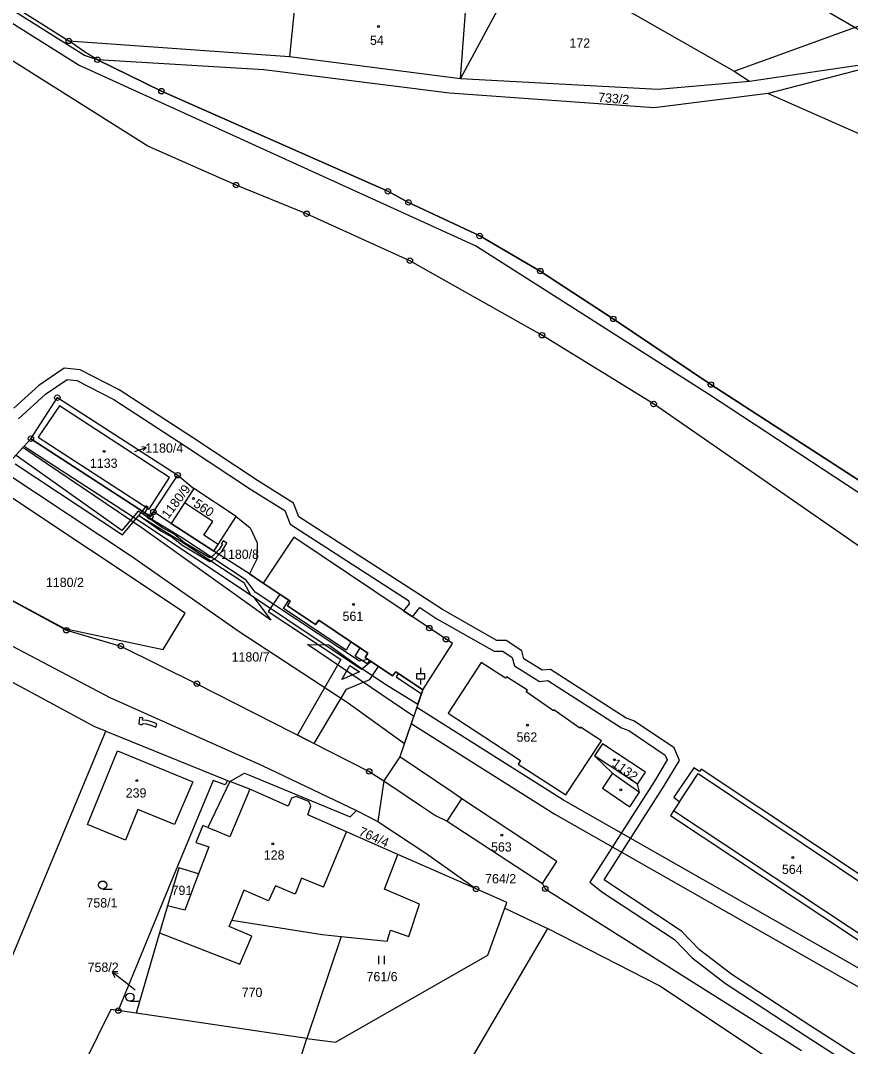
# Model space of a CAD drawing. Extents: x -680203 to -673936, y -1102717 to -1093650.
# Drawn here: x -677931.4 to -677779.2, y -1098391 to -1098202.7 of the extents above; entities that cross this region are included whole.
import ezdxf

# ---------------------------------------------------------------- set-up
doc = ezdxf.new("R2010")
doc.units = 0
for name, color, linetype in [('SOxx02xx_Koleje_param další_Popis10', 7, 'Continuous'), ('SOxx02xx_Staničení_Popis10', 7, 'Continuous'), ('SOxxxxxx_Koleje_hlavní_body_Popis10', 7, 'Continuous'), ('SOxxxxxx_Koleje_LN_parametry_Popis10', 7, 'Continuous'), ('SOxxxxxx_Koleje_param další_Popis10', 7, 'Continuous'), ('SOxxxxxx_Osa_bod_P', 7, 'Continuous'), ('SOxxxxxx_Staničení_Popis10', 7, 'Continuous'), ('x_prac', 7, 'Continuous')]:
    doc.layers.add(name, color=color, linetype=linetype)

msp = doc.modelspace()

# ---------------------------------------------------------------- linework, layer by layer
at = {"layer": 'SOxx02xx_Koleje_param další_Popis10'}
for centre, radius in [((-677922.57, -1098206.46), 0.5), ((-677922.57, -1098206.46), 0.0303), ((-677917.3, -1098209.92), 0.5), ((-677917.3, -1098209.92), 0.0303), ((-677905.56, -1098215.68), 0.5), ((-677905.56, -1098215.68), 0.0303), ((-677891.87, -1098232.91), 0.5), ((-677891.87, -1098232.91), 0.0303), ((-677864.03, -1098234.06), 0.5), ((-677864.03, -1098234.06), 0.0303), ((-677860.25, -1098236.09), 0.5), ((-677860.25, -1098236.09), 0.0303), ((-677878.93, -1098238.17), 0.5), ((-677878.93, -1098238.17), 0.0303), ((-677847.18, -1098242.25), 0.5), ((-677847.18, -1098242.25), 0.0303), ((-677859.99, -1098246.79), 0.5), ((-677859.99, -1098246.79), 0.0303), ((-677836.07, -1098248.7), 0.5), ((-677836.07, -1098248.7), 0.0303), ((-677822.68, -1098257.47), 0.5), ((-677822.68, -1098257.47), 0.0303), ((-677835.76, -1098260.47), 0.5), ((-677835.76, -1098260.47), 0.0303), ((-677804.77, -1098269.52), 0.5), ((-677804.77, -1098269.52), 0.0303), ((-677924.66, -1098271.92), 0.5), ((-677924.66, -1098271.92), 0.0303), ((-677815.28, -1098273.08), 0.5), ((-677815.28, -1098273.08), 0.0303), ((-677929.52, -1098279.45), 0.5), ((-677929.52, -1098279.45), 0.0303), ((-677902.58, -1098286.16), 0.5), ((-677902.58, -1098286.16), 0.0303), ((-677907.6, -1098293.74), 0.5), ((-677907.6, -1098293.74), 0.0303), ((-677907.04, -1098292.89), 0.5), ((-677907.04, -1098292.89), 0.0303), ((-677923.01, -1098314.6), 0.5), ((-677856.42, -1098314.21), 0.5), ((-677856.42, -1098314.21), 0.0303), ((-677923.01, -1098314.6), 0.0303), ((-677853.36, -1098316.25), 0.5), ((-677853.36, -1098316.25), 0.0303), ((-677913.03, -1098317.5), 0.5), ((-677913.03, -1098317.5), 0.0303), ((-677899.06, -1098324.41), 0.5), ((-677899.06, -1098324.41), 0.0303), ((-677867.45, -1098340.51), 0.5), ((-677867.45, -1098340.51), 0.0303), ((-677847.84, -1098362.08), 0.5), ((-677847.84, -1098362.08), 0.0303), ((-677835.16, -1098362.04), 0.5), ((-677835.16, -1098362.04), 0.0303), ((-677913.5, -1098384.4), 0.5), ((-677913.5, -1098384.4), 0.0303)]:
    msp.add_circle(centre, radius, dxfattribs=at)
at = {"layer": 'SOxx02xx_Staničení_Popis10'}
for p, q in [((-677910.43, -1098281.79), (-677908.37, -1098281.04)), ((-677908.37, -1098281.04), (-677909.18, -1098280.95)), ((-677908.37, -1098281.04), (-677908.93, -1098281.63)), ((-677912.22, -1098379.18), (-677914.58, -1098377.33)), ((-677914.58, -1098377.33), (-677913.49, -1098377.55)), ((-677914.58, -1098377.33), (-677914.1, -1098378.34)), ((-677910.38, -1098380.63), (-677912.22, -1098379.18))]:
    msp.add_line(p, q, dxfattribs=at)
at = {"layer": 'SOxxxxxx_Koleje_hlavní_body_Popis10'}
for p, q in [((-677857.97, -1098322.53), (-677857.97, -1098321.53)), ((-677858.72, -1098322.53), (-677857.22, -1098322.53)), ((-677858.72, -1098323.53), (-677858.72, -1098322.53)), ((-677858.72, -1098323.53), (-677857.22, -1098323.53)), ((-677857.97, -1098324.53), (-677857.97, -1098323.53)), ((-677857.22, -1098323.53), (-677857.22, -1098322.53)), ((-677916.34, -1098362.12), (-677914.59, -1098362.12)), ((-677865.66, -1098375.88), (-677865.66, -1098374.38)), ((-677864.66, -1098375.88), (-677864.66, -1098374.38)), ((-677911.35, -1098382.69), (-677909.6, -1098382.69))]:
    msp.add_line(p, q, dxfattribs=at)
for centre in [(-677916.34, -1098361.37), (-677911.35, -1098381.94)]:
    msp.add_circle(centre, 0.75, dxfattribs=at)
at = {"layer": 'SOxxxxxx_Koleje_LN_parametry_Popis10'}
for points in [[(-678034.45, -1098060.93), (-678009.91, -1098059.62), (-678003.99, -1098061.14), (-677993.16, -1098066.8), (-677955.27, -1098090.32), (-677908.39, -1098116.01), (-677894.95, -1098122.91), (-677889.95, -1098126.01), (-677868.64, -1098142.84), (-677849.87, -1098158.24), (-677835.71, -1098169.39), (-677828.8, -1098175.14), (-677828.15, -1098174.21), (-677783.57, -1098200.91), (-677771.36, -1098208.06)], [(-677751.61, -1098303.93), (-677804.77, -1098269.52), (-677822.68, -1098257.47), (-677836.07, -1098248.7), (-677847.18, -1098242.25), (-677860.25, -1098236.09), (-677864.03, -1098234.06), (-677905.56, -1098215.68), (-677917.3, -1098209.92), (-677919.67, -1098209.14), (-678059.24, -1098121.37), (-678079.37, -1098104.99), (-678087.37, -1098094.45), (-678087.11, -1098093.15), (-678088.32, -1098091.34), (-678088.65, -1098090.69), (-678089.51, -1098094.94), (-678080.81, -1098106.39), (-678060.41, -1098122.99), (-677920.63, -1098210.9), (-677847.74, -1098244.11), (-677805.22, -1098271.25), (-677752.64, -1098305.77)], [(-677777.74, -1098392.84), (-677786.41, -1098387.27), (-677800.92, -1098377.8), (-677806.88, -1098373.24), (-677810.14, -1098369.84), (-677823.57, -1098360.98), (-677824.32, -1098360.38), (-677813.44, -1098343.34), (-677810.53, -1098338.52), (-677811.53, -1098336.21), (-677818.91, -1098331.21), (-677820.29, -1098330.73), (-677834.17, -1098321.79), (-677835.72, -1098321.94), (-677839.06, -1098319.85), (-677839.46, -1098318.37), (-677842.33, -1098316.47), (-677844.01, -1098316.47), (-677854.03, -1098310.78), (-677858.34, -1098307.97), (-677880.35, -1098293.77), (-677881.33, -1098291.29), (-677887.95, -1098287.15), (-677899.86, -1098279.24), (-677913.31, -1098270.5), (-677920.49, -1098266.81), (-677923.39, -1098266.54), (-677928.06, -1098269.68), (-677932.62, -1098273.88)], [(-677931.76, -1098275.8), (-677926.82, -1098271.26), (-677922.87, -1098268.6), (-677921.07, -1098268.77), (-677914.31, -1098272.24), (-677900.96, -1098280.92), (-677889.03, -1098288.83), (-677882.95, -1098292.63), (-677881.97, -1098295.11), (-677860.22, -1098309.13), (-677860.15, -1098309.75), (-677861.16, -1098311.04), (-677859.49, -1098312.15), (-677858.17, -1098310.46), (-677855.07, -1098312.48), (-677844.53, -1098318.47), (-677842.93, -1098318.47), (-677841.2, -1098319.63), (-677840.78, -1098321.13), (-677836.2, -1098324), (-677834.67, -1098323.85), (-677821.17, -1098332.53), (-677819.81, -1098333.01), (-677813.13, -1098337.53), (-677812.77, -1098338.36), (-677815.14, -1098342.28), (-677826.98, -1098360.82), (-677824.75, -1098362.6), (-677811.42, -1098371.38), (-677808.22, -1098374.74), (-677802.08, -1098379.44), (-677787.49, -1098388.95), (-677778.84, -1098394.52)], [(-677934.45, -1098285.45), (-677911.04, -1098301.02), (-677891.31, -1098314.82), (-677871.48, -1098327.82), (-677860.98, -1098335.36), (-677859.28, -1098330.42), (-677878.77, -1098317.21), (-677874.87, -1098317.26), (-677869.33, -1098321.27), (-677864.29, -1098324.62), (-677858.51, -1098328.16), (-677857.61, -1098325.55), (-677862.54, -1098322.25), (-677863.18, -1098322.96), (-677868.22, -1098319.61), (-677867.7, -1098318.79), (-677876.71, -1098312.77), (-677877.29, -1098313.54), (-677882.47, -1098310.13), (-677881.96, -1098309.26), (-677886.89, -1098305.96), (-677889.4, -1098304.23), (-677895.96, -1098300.08), (-677903.77, -1098295.01), (-677907.04, -1098292.89), (-677907.6, -1098293.74), (-677929.52, -1098279.45), (-677930.76, -1098280.82), (-677909.37, -1098294.71), (-677888.75, -1098308.44), (-677885.5, -1098312.78), (-677909.11, -1098295.9), (-677930.98, -1098281.06), (-677933.31, -1098283.63)], [(-677932.37, -1098284.04), (-677912.7, -1098297.11), (-677909.73, -1098293.54), (-677902.21, -1098298.11), (-677890.45, -1098305.84), (-677889.22, -1098308.1), (-677868.84, -1098321.74), (-677867.16, -1098320.32), (-677867.7, -1098319.96), (-677869.21, -1098320.3), (-677888.4, -1098307.62), (-677890.01, -1098305.42), (-677901.89, -1098297.61), (-677909.86, -1098292.76), (-677912.82, -1098296.31), (-677932.24, -1098282.55)]]:
    msp.add_lwpolyline(points, dxfattribs=at)
for points in [[(-677908.41, -1098291.79), (-677908.52, -1098291.93), (-677909.13, -1098292.74), (-677908.64, -1098293.06), (-677908.06, -1098292.23), (-677907.97, -1098292.1)], [(-677909.7, -1098293.51), (-677905.67, -1098296.34), (-677903.58, -1098297.5), (-677901.65, -1098299.06), (-677896.68, -1098302), (-677895.74, -1098301.44), (-677895.02, -1098300.68), (-677895.53, -1098300.35), (-677896.12, -1098300.96), (-677896.68, -1098301.3), (-677901.31, -1098298.56), (-677903.24, -1098297), (-677905.35, -1098295.84), (-677908.86, -1098293.37), (-677908.64, -1098293.06), (-677909.13, -1098292.74)], [(-677894.51, -1098300.15), (-677893.55, -1098298.65), (-677894.23, -1098298.17), (-677894.57, -1098298.67), (-677894.37, -1098298.81), (-677894.99, -1098299.77), (-677895.53, -1098300.35), (-677895.02, -1098300.68)], [(-677867.34, -1098323.63), (-677865.76, -1098321.25), (-677867.42, -1098320.14), (-677867.84, -1098320.77), (-677870.01, -1098319.34), (-677869.14, -1098317.83), (-677870.81, -1098316.71), (-677871.68, -1098318.24), (-677883.2, -1098310.61), (-677882.19, -1098309.1), (-677883.85, -1098307.99), (-677885.98, -1098311.17), (-677872.67, -1098319.98), (-677880.58, -1098333.82), (-677877.55, -1098335.37), (-677871.6, -1098325.44)], [(-677871, -1098321.08), (-677869.22, -1098322.26), (-677872.46, -1098323.63)], [(-677862.48, -1098323.18), (-677857.87, -1098326.3), (-677857.61, -1098325.55), (-677862.07, -1098322.56)], [(-677766.04, -1098386.7), (-677763.95, -1098384.45), (-677831.84, -1098345.78), (-677858.73, -1098328.8), (-677859.73, -1098331.72), (-677833.39, -1098348.35)], [(-677906.39, -1098331.8), (-677907.15, -1098331.5), (-677908.16, -1098331.15), (-677909.03, -1098331.1), (-677908.99, -1098330.69), (-677909.59, -1098330.63), (-677909.71, -1098331.78), (-677909.26, -1098331.98), (-677908.89, -1098331.71), (-677908.28, -1098331.75), (-677907.35, -1098332.06), (-677906.61, -1098332.36)]]:
    msp.add_lwpolyline(points, close=True, dxfattribs=at)
at = {"layer": 'SOxxxxxx_Koleje_param další_Popis10'}
for centre in [(-677865.75, -1098203.8), (-677916.07, -1098281.78), (-677899.7, -1098290.41), (-677870.36, -1098309.85), (-677838.44, -1098332.04), (-677822.47, -1098338.36), (-677910.08, -1098342.2), (-677821.31, -1098343.89), (-677843.12, -1098352.19), (-677885.15, -1098353.8), (-677789.76, -1098356.3)]:
    msp.add_circle(centre, 0.175, dxfattribs=at)
at = {"layer": 'SOxxxxxx_Staničení_Popis10'}
for p, q in [((-677896.14, -1098294.63), (-677901.31, -1098291.21)), ((-677897.77, -1098297.14), (-677896.14, -1098294.63)), ((-677895.15, -1098298.84), (-677897.77, -1098297.14)), ((-677818.21, -1098342.82), (-677826.12, -1098337.64)), ((-677822.83, -1098340.85), (-677817.87, -1098344.29)), ((-677810.52, -1098346.07), (-677807.09, -1098340.92)), ((-677807.09, -1098340.92), (-677767.74, -1098367.27)), ((-677889.38, -1098343.76), (-677893, -1098352.51)), ((-677853.17, -1098349.62), (-677850.49, -1098345.54)), ((-677772.16, -1098373.94), (-677811.65, -1098347.77)), ((-677897.03, -1098350.83), (-677895.9, -1098351.3)), ((-677893, -1098352.51), (-677895.9, -1098351.3)), ((-677875.86, -1098361.72), (-677871.6, -1098351.62)), ((-677884.67, -1098361.53), (-677885.93, -1098364.27)), ((-677881.04, -1098363.06), (-677884.67, -1098361.53)), ((-677879.88, -1098360.12), (-677881.04, -1098363.06)), ((-677875.86, -1098361.72), (-677879.88, -1098360.12)), ((-677890.44, -1098362.27), (-677892.68, -1098367.81)), ((-677885.93, -1098364.27), (-677890.44, -1098362.27))]:
    msp.add_line(p, q, dxfattribs=at)
at = {"layer": 'x_prac'}
for p, q in [((-677838.32, -1098190.38), (-677850.73, -1098213.33)), ((-677838.32, -1098190.38), (-677800.52, -1098212.03)), ((-677800.52, -1098212.03), (-677773.94, -1098202.34)), ((-677922.57, -1098206.46), (-677882.08, -1098209.34)), ((-677882.08, -1098209.34), (-677850.73, -1098213.33)), ((-677797.66, -1098213.83), (-677769.99, -1098209.79)), ((-677769.99, -1098209.79), (-677794.29, -1098216.08)), ((-677800.52, -1098212.03), (-677797.66, -1098213.83)), ((-677794.29, -1098216.08), (-677724.88, -1098246.83)), ((-677835.76, -1098260.47), (-677859.99, -1098246.79)), ((-677835.76, -1098260.47), (-677859.99, -1098246.79)), ((-677815.28, -1098273.08), (-677835.76, -1098260.47)), ((-677815.28, -1098273.08), (-677835.76, -1098260.47)), ((-677721.18, -1098338.35), (-677815.28, -1098273.08)), ((-677721.18, -1098338.35), (-677815.28, -1098273.08)), ((-677933.31, -1098283.63), (-677929.52, -1098279.45)), ((-677907.04, -1098292.89), (-677902.58, -1098286.16)), ((-677902.58, -1098286.16), (-677899.6, -1098288.58)), ((-677891.83, -1098293.71), (-677899.6, -1098288.58)), ((-677903.77, -1098295.01), (-677907.04, -1098292.89)), ((-677903.77, -1098295.01), (-677895.96, -1098300.08)), ((-677889.4, -1098304.23), (-677895.96, -1098300.08)), ((-677889.4, -1098304.23), (-677886.89, -1098305.96)), ((-677857.61, -1098325.55), (-677861.84, -1098337.85)), ((-677937.96, -1098386.47), (-677915.77, -1098333.12)), ((-677915.77, -1098333.12), (-677893.46, -1098342.16)), ((-677915.77, -1098333.12), (-677893.46, -1098342.16)), ((-677861.84, -1098337.85), (-677864.77, -1098342.23)), ((-677893.46, -1098342.16), (-677893.02, -1098342.34)), ((-677893.46, -1098342.16), (-677893.02, -1098342.34)), ((-677889.4, -1098341.21), (-677870.96, -1098348.87)), ((-677889.4, -1098341.21), (-677870.96, -1098348.87)), ((-677864.77, -1098342.23), (-677865.86, -1098349.73)), ((-677864.77, -1098342.23), (-677865.86, -1098349.73)), ((-677870.96, -1098348.87), (-677869.76, -1098347.67)), ((-677870.96, -1098348.87), (-677869.76, -1098347.67)), ((-677869.76, -1098347.67), (-677865.86, -1098349.73)), ((-677869.76, -1098347.67), (-677865.86, -1098349.73)), ((-677847.84, -1098362.08), (-677862.22, -1098355.74)), ((-677903.33, -1098359.7), (-677913.5, -1098384.4)), ((-677835.66, -1098361.06), (-677835.16, -1098362.04)), ((-677835.66, -1098361.06), (-677835.16, -1098362.04)), ((-677835.16, -1098362.04), (-677788.15, -1098391.72)), ((-677835.16, -1098362.04), (-677788.15, -1098391.72)), ((-677904.48, -1098365.18), (-677905.93, -1098370.15)), ((-677842.57, -1098365.58), (-677834.75, -1098369.32)), ((-677905.93, -1098370.15), (-677910.22, -1098384.85)), ((-677905.93, -1098370.15), (-677891.2, -1098375.9)), ((-677872.61, -1098370.79), (-677878.89, -1098389.55)), ((-677910.22, -1098384.85), (-677913.5, -1098384.4)), ((-677878.89, -1098389.55), (-677910.22, -1098384.85)), ((-677886.17, -1098412.36), (-677878.89, -1098389.55))]:
    msp.add_line(p, q, dxfattribs=at)
for points in [[(-678076.25, -1098107.08), (-678075.33, -1098108.15), (-678066.44, -1098115.1), (-678062.47, -1098118.24), (-678042.98, -1098131.45), (-678041.09, -1098132.5), (-678016.6, -1098148.09), (-678008.16, -1098152.47), (-677922.57, -1098206.46)], [(-677908.06, -1098225.79), (-677992.64, -1098172.44), (-678085.05, -1098114.16)], [(-677908.06, -1098225.79), (-677992.64, -1098172.44), (-678085.05, -1098114.16)], [(-678153.38, -1098184.16), (-678135.22, -1098190.62), (-678111.34, -1098202.81), (-678098.58, -1098210.9), (-678094.29, -1098213.94), (-678085.99, -1098220.12), (-678057.63, -1098242.66), (-678041.41, -1098255.84), (-678029.95, -1098264.72), (-678017.14, -1098273.11), (-677915.04, -1098326.92), (-677887.07, -1098339.43), (-677869.76, -1098347.67)], [(-677850.73, -1098213.33), (-677849.75, -1098200.38), (-677853.18, -1098200.05), (-677880.86, -1098197.2), (-677882.08, -1098209.34)], [(-677917.3, -1098209.92), (-677919.68, -1098208.45), (-677922.57, -1098206.46)], [(-677794.29, -1098216.08), (-677815.19, -1098218.75), (-677852.73, -1098216.02), (-677886.8, -1098211.77), (-677917.3, -1098209.92)], [(-677917.3, -1098209.92), (-677905.56, -1098215.68), (-677864.03, -1098234.06), (-677860.25, -1098236.09), (-677847.18, -1098242.25), (-677836.07, -1098248.7), (-677822.68, -1098257.47), (-677804.77, -1098269.52), (-677751.61, -1098303.93), (-677731.68, -1098317.01), (-677719.37, -1098325.55)], [(-677850.73, -1098213.33), (-677814.44, -1098215.33), (-677797.66, -1098213.83)], [(-677859.99, -1098246.79), (-677878.93, -1098238.17), (-677891.87, -1098232.91), (-677908.06, -1098225.79)], [(-677859.99, -1098246.79), (-677878.93, -1098238.17), (-677891.87, -1098232.91), (-677908.06, -1098225.79)], [(-677929.52, -1098279.45), (-677924.66, -1098271.92), (-677902.58, -1098286.16)], [(-677904.09, -1098286.55), (-677924.24, -1098273.4), (-677928.16, -1098279.17), (-677907.81, -1098292.39), (-677904.09, -1098286.55)], [(-677929.52, -1098279.45), (-677907.6, -1098293.74), (-677907.04, -1098292.89)], [(-677949.31, -1098300.31), (-677923.34, -1098314.27), (-677905.26, -1098318.14), (-677901.2, -1098311.45), (-677936.21, -1098288.24)], [(-677899.6, -1098288.58), (-677901.31, -1098291.21), (-677903.77, -1098295.01)], [(-677895.96, -1098300.08), (-677895.15, -1098298.84), (-677891.83, -1098293.71)], [(-677891.83, -1098293.71), (-677889.26, -1098295.79), (-677888, -1098298.55), (-677888.05, -1098301.56), (-677889.4, -1098304.23)], [(-677857.61, -1098325.55), (-677852.2, -1098317.03), (-677853.36, -1098316.25), (-677856.42, -1098314.21), (-677881.3, -1098297.55), (-677886.89, -1098305.96)], [(-677949.31, -1098300.31), (-677923.01, -1098314.6), (-677913.03, -1098317.5), (-677899.06, -1098324.41), (-677867.45, -1098340.51), (-677864.77, -1098342.23)], [(-677886.89, -1098305.96), (-677881.96, -1098309.26), (-677882.47, -1098310.13), (-677877.29, -1098313.54), (-677876.71, -1098312.77), (-677867.7, -1098318.79), (-677868.22, -1098319.61), (-677863.18, -1098322.96), (-677862.54, -1098322.25), (-677857.61, -1098325.55)], [(-677915.77, -1098333.12), (-677917.77, -1098332.31), (-677939.14, -1098320.8)], [(-677915.77, -1098333.12), (-677917.77, -1098332.31), (-677939.14, -1098320.8)], [(-677833.67, -1098329.37), (-677838.63, -1098325.89), (-677838.44, -1098325.61), (-677842.26, -1098323.13), (-677842.44, -1098323.4), (-677846.89, -1098320.5), (-677852.98, -1098329.82), (-677839.67, -1098338.51), (-677840.11, -1098339.18), (-677831.36, -1098344.83), (-677824.86, -1098334.88), (-677828.69, -1098332.38), (-677828.8, -1098332.55), (-677833.56, -1098329.2), (-677833.67, -1098329.37)], [(-677899.83, -1098342.41), (-677903.17, -1098350.27), (-677909.88, -1098347.51), (-677912.18, -1098353.15), (-677919.15, -1098350.24), (-677913.61, -1098336.75), (-677899.83, -1098342.41)], [(-677816.76, -1098340.64), (-677824.67, -1098335.43), (-677826.12, -1098337.64), (-677822.83, -1098340.85), (-677824.68, -1098343.61), (-677819.62, -1098347), (-677817.87, -1098344.29), (-677818.21, -1098342.82), (-677816.76, -1098340.64)], [(-677835.66, -1098361.06), (-677833.01, -1098357.04), (-677850.49, -1098345.54), (-677852.11, -1098344.38), (-677861.84, -1098337.85)], [(-677754.77, -1098374.56), (-677806.55, -1098340.11), (-677806.84, -1098340.54), (-677807.9, -1098339.84), (-677811.59, -1098345.25), (-677810.52, -1098346.07), (-677811.65, -1098347.77), (-677812.21, -1098348.61), (-677761.72, -1098382.05)], [(-677893.46, -1098342.16), (-677893.88, -1098343), (-677896.07, -1098342.18), (-677903.33, -1098359.7)], [(-677893.02, -1098342.34), (-677897.03, -1098350.83), (-677897.96, -1098350.45), (-677899.27, -1098353.55)], [(-677893.02, -1098342.34), (-677890.32, -1098340.83), (-677889.4, -1098341.21)], [(-677893.02, -1098342.34), (-677890.32, -1098340.83), (-677889.4, -1098341.21)], [(-677881.69, -1098345.4), (-677882.3, -1098346.89), (-677889.38, -1098343.76), (-677893.02, -1098342.34)], [(-677864.77, -1098342.23), (-677861.02, -1098344.75), (-677858.02, -1098346.76), (-677855.32, -1098348.57), (-677853.17, -1098349.62), (-677835.66, -1098361.06)], [(-677864.77, -1098342.23), (-677861.02, -1098344.75), (-677858.02, -1098346.76), (-677855.32, -1098348.57), (-677853.17, -1098349.62), (-677835.66, -1098361.06)], [(-677878.14, -1098346.84), (-677878.54, -1098346.02), (-677880.84, -1098345.1), (-677881.69, -1098345.4)], [(-677862.22, -1098355.74), (-677871.6, -1098351.62), (-677878.73, -1098348.47), (-677878.14, -1098346.84)], [(-677865.86, -1098349.73), (-677857.06, -1098355.49), (-677847.84, -1098362.08)], [(-677899.27, -1098353.55), (-677896.89, -1098354.37), (-677898.76, -1098359.29)], [(-677872.61, -1098370.79), (-677864.16, -1098371.66), (-677863.52, -1098369.63), (-677860.18, -1098370.78), (-677858.22, -1098364.88), (-677864.62, -1098362.14), (-677862.22, -1098355.74)], [(-677898.76, -1098359.29), (-677902.37, -1098358.21), (-677904.48, -1098365.18)], [(-677898.76, -1098359.29), (-677901.3, -1098365.94), (-677904.48, -1098365.18)], [(-677842.57, -1098365.58), (-677842.21, -1098364.57), (-677847.84, -1098362.08)], [(-677878.89, -1098389.55), (-677873.65, -1098390.18), (-677845.71, -1098374.25), (-677842.57, -1098365.58)], [(-677893.14, -1098368.94), (-677892.68, -1098367.81), (-677876.08, -1098370.41), (-677872.61, -1098370.79)], [(-677891.2, -1098375.9), (-677888.98, -1098370.72), (-677893.14, -1098368.94)], [(-677834.75, -1098369.32), (-677857.29, -1098407.87), (-677803.96, -1098429.95)], [(-677789.95, -1098396.09), (-677814.22, -1098379.84), (-677834.75, -1098369.32)], [(-677913.5, -1098384.4), (-677914.84, -1098384.22), (-677922.4, -1098399.4)]]:
    msp.add_lwpolyline(points, dxfattribs=at)

# ---------------------------------------------------------------- texts
at = {"layer": 'SOxxxxxx_Osa_bod_P'}
for s, p in [('54', (-677867.31, -1098207.18)), ('172', (-677830.72, -1098207.7)), ('1180/4', (-677908.53, -1098282.02)), ('1133', (-677918.68, -1098284.8)), ('1180/8', (-677894.62, -1098301.51)), ('1180/2', (-677926.75, -1098306.67)), ('561', (-677872.34, -1098312.88)), ('1180/7', (-677892.69, -1098320.34)), ('562', (-677840.42, -1098335.06)), ('239', (-677912.11, -1098345.3)), ('563', (-677845.1, -1098355.22)), ('128', (-677886.78, -1098356.69)), ('564', (-677791.74, -1098359.32)), ('764/2', (-677846.19, -1098361.05)), ('791', (-677903.7, -1098363.19)), ('758/1', (-677919.32, -1098365.48)), ('758/2', (-677919.1, -1098377.29)), ('761/6', (-677867.94, -1098379.01)), ('770', (-677890.84, -1098381.91))]:
    msp.add_text(s, height=1.7, dxfattribs=at).set_placement(p)
for s, rotation, p in [('733/2', 355, (-677825.51, -1098217.61)), ('1180/9', 53, (-677904.31, -1098294.26)), ('560', 326, (-677899.82, -1098291.78)), ('1132', 324, (-677823.05, -1098339.41)), ('764/4', 336, (-677869.51, -1098352.17))]:
    msp.add_text(s, height=1.7, rotation=rotation, dxfattribs=at).set_placement(p)

doc.saveas('drawing.dxf')
